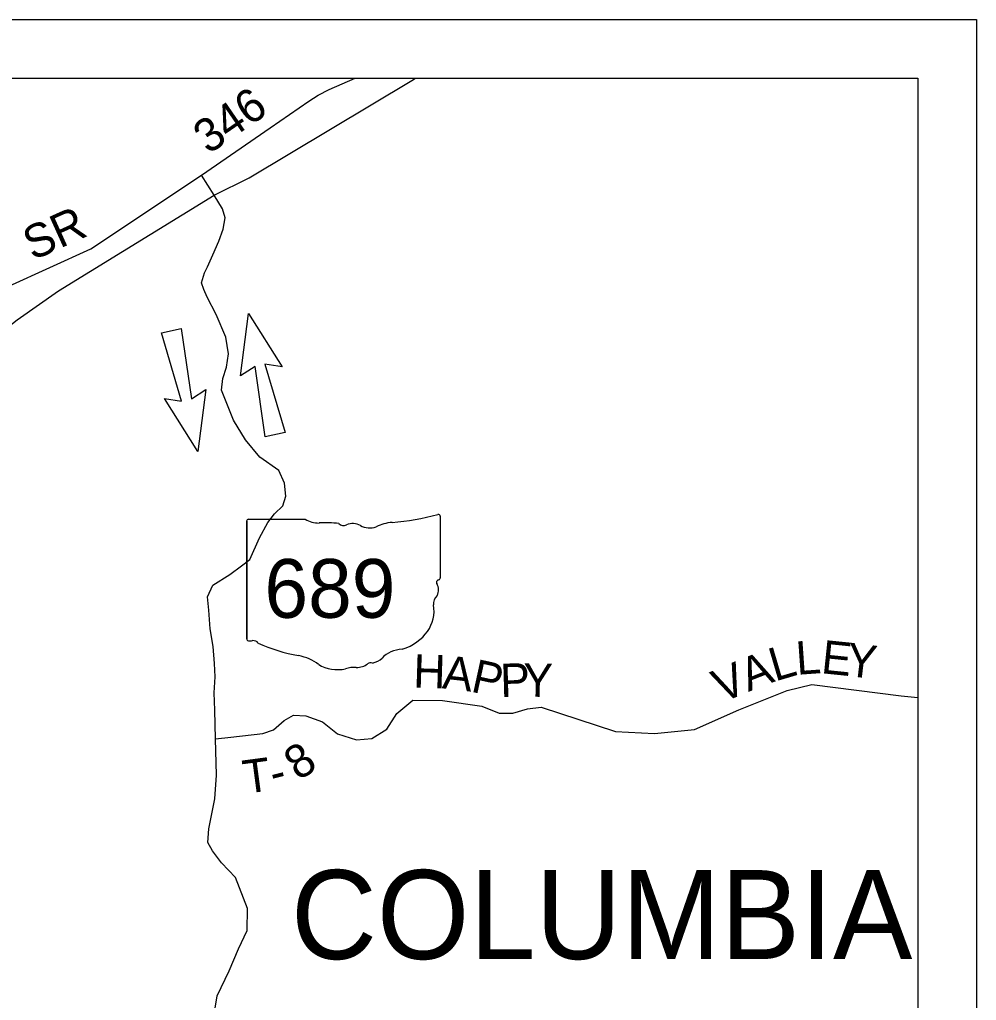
# Model space of a CAD drawing. Extents: x -15 to 405, y -40 to 87.
# Drawn here: x 13.566 to 15.195, y -20.703 to -19.033 of the extents above; entities that cross this region are included whole.
import ezdxf

# ---------------------------------------------------------------- set-up
doc = ezdxf.new("R2010")
doc.units = 0
for name, color, linetype in [('GM_P_State_Location', 7, 'Continuous'), ('GM_X_County_Road_Text', 7, 'Continuous'), ('GM_X_Minor_Lake', 7, 'Continuous'), ('GM_X_Minor_River', 7, 'Continuous'), ('GM_X_State_Location', 7, 'Continuous'), ('GM_X_Township', 7, 'Continuous'), ('GM_X_Township_Subdivision', 7, 'Continuous'), ('GM_X_Township_Text', 7, 'Continuous')]:
    doc.layers.add(name, color=color, linetype=linetype)

msp = doc.modelspace()

# ---------------------------------------------------------------- linework, layer by layer
at = {"layer": 'GM_P_State_Location'}
msp.add_lwpolyline([(13.899, -20.2578), (13.9252, -20.2551), (13.9795, -20.2487), (13.9981, -20.2429), (14.0163, -20.227), (14.0319, -20.2179), (14.0531, -20.2186), (14.0816, -20.2292), (14.1067, -20.2493), (14.139, -20.2596), (14.1656, -20.2573), (14.1906, -20.2413), (14.2081, -20.2151), (14.235, -20.1923), (14.2859, -20.1926), (14.3528, -20.2025), (14.382, -20.2142), (14.4055, -20.2142), (14.4306, -20.2066), (14.4538, -20.2039), (14.5803, -20.2453), (14.6467, -20.249), (14.7147, -20.2421), (14.7902, -20.2083), (14.8726, -20.1756), (14.9148, -20.1653), (15.0667, -20.185), (15.0949, -20.1876)], dxfattribs=at)
at = {"layer": 'GM_X_State_Location'}
for p, q in [((13.9417, -19.6398), (13.9555, -19.5337)), ((13.9555, -19.5337), (14.0124, -19.6244)), ((13.8071, -19.5664), (13.8407, -19.559)), ((13.8407, -19.559), (13.8582, -19.6789)), ((13.8412, -19.6826), (13.8071, -19.5664)), ((13.9665, -19.6237), (13.9417, -19.6398)), ((13.9839, -19.7436), (13.9665, -19.6237)), ((14.0124, -19.6244), (13.9834, -19.6199)), ((13.9834, -19.6199), (14.0176, -19.7362)), ((13.8582, -19.6789), (13.8828, -19.6628)), ((13.8828, -19.6628), (13.869, -19.7688)), ((13.869, -19.7688), (13.8123, -19.6781)), ((13.8123, -19.6781), (13.8412, -19.6826)), ((14.0176, -19.7362), (13.9839, -19.7436))]:
    msp.add_line(p, q, dxfattribs=at)
for points in [[(13.8967, -19.332), (13.9565, -19.3025), (14.2335, -19.1366), (14.2396, -19.133)], [(12.6518, -19.9444), (12.9237, -19.926), (12.9545, -19.9221), (13.061, -19.9087), (13.1311, -19.8877), (13.1868, -19.8591), (13.2312, -19.8256), (13.3134, -19.756), (13.4914, -19.599), (13.5612, -19.5446), (13.632, -19.4947), (13.8967, -19.332)], [(13.8853, -19.4541), (13.8853, -19.4541), (13.8946, -19.4335), (13.905, -19.4102), (13.9123, -19.3899), (13.9155, -19.3706), (13.9112, -19.3554), (13.8967, -19.332)], [(13.8955, -20.7337), (13.9019, -20.6957), (13.9223, -20.6529), (13.9385, -20.6156), (13.953, -20.5843), (13.9537, -20.547), (13.9329, -20.4941), (13.9095, -20.4693), (13.894, -20.449), (13.8863, -20.4343), (13.8875, -20.4111), (13.8979, -20.3601), (13.9009, -20.3198), (13.899, -20.2578), (13.898, -20.209), (13.8966, -20.1794), (13.8985, -20.1521), (13.8975, -20.1297), (13.8949, -20.1008), (13.89, -20.0705), (13.8877, -20.039), (13.8855, -20.0159), (13.8944, -19.9964), (13.9238, -19.9779), (13.9434, -19.9632), (13.9577, -19.9524), (13.974, -19.9154), (13.9885, -19.8894), (13.9997, -19.8745), (14.0136, -19.8614), (14.0187, -19.8447), (14.0165, -19.8227), (14.0072, -19.8008), (13.9746, -19.778), (13.95, -19.749), (13.9298, -19.7151), (13.915, -19.6784), (13.9091, -19.6641), (13.9115, -19.6443), (13.9181, -19.6249), (13.9213, -19.6025), (13.9168, -19.5737), (13.9004, -19.5355), (13.8848, -19.5057), (13.879, -19.4925), (13.8754, -19.4811), (13.8806, -19.4644), (13.8853, -19.4541)]]:
    msp.add_lwpolyline(points, dxfattribs=at)
at = {"layer": 'GM_X_Township'}
for p, q in [((8.1949, -19.033), (15.1949, -19.033)), ((15.1949, -19.033), (15.1949, -26.033)), ((8.2949, -19.133), (15.0949, -19.133)), ((15.0949, -19.133), (15.0949, -25.933))]:
    msp.add_line(p, q, dxfattribs=at)
at = {"layer": 'GM_X_Township_Subdivision'}
for p, q in [((13.9522, -19.8874), (13.9522, -20.0875)), ((13.9522, -20.0875), (13.9522, -19.8874)), ((13.9522, -20.0875), (13.9522, -19.8874)), ((13.9554, -19.884), (14.0519, -19.884)), ((14.2817, -19.879), (14.2817, -19.9837)), ((14.2817, -19.9837), (14.2817, -19.9837))]:
    msp.add_line(p, q, dxfattribs=at)
for centre, major_axis, start_param, end_param in [((14.1643, -19.6112), (0.3495, 0), 4.814394, 5.042369), ((14.2781, -19.8786), (0.00367, 0), 6.141152, 7.989035), ((13.9559, -19.887), (0.00382, 0), 1.712693, 3.28349), ((14.0749, -19.8608), (0.037, 0), 4.042523, 4.731795), ((14.0872, -19.9963), (0.133, 0), 1.404758, 1.657858), ((14.1174, -19.886), (0.0107, 0), 3.836095, 5.185415), ((14.1331, -19.9091), (0.0222, 0), 0.950623, 2.079405), ((14.2089, -19.9451), (0.0703, 0), 1.699011, 2.107814), ((14.1617, -19.8774), (0.0267, 0), 4.081561, 5.145723), ((14.2809, -19.9914), (0.00568, 0), 1.883978, 3.671073), ((14.2448, -20.0046), (0.0341, 0), 5.934695, 6.695948), ((14.2778, -19.9841), (0.00393, 0), 5.05454, 6.418171), ((14.2949, -20.0275), (0.0248, 0), 2.387724, 3.262537), ((14.1839, -20.0408), (0.0874, 0), 5.101752, 6.440018), ((13.956, -20.088), (0.00385, 0), 3.00124, 4.508301), ((13.9566, -20.0675), (0.0294, 0), 4.665946, 4.897461), ((13.9626, -20.0991), (0.0106, 0), 0.519207, 1.627899), ((14.0964, -19.9193), (0.2524, 0), 4.195997, 4.488961), ((14.2208, -20.1437), (0.0479, 0), 1.647645, 2.488434), ((14.0211, -20.1775), (0.079, 0), 0.823519, 1.323587), ((14.1633, -20.1345), (0.00752, 0), 1.147584, 2.315152), ((14.1601, -20.1069), (0.0282, 0), 4.937069, 5.64225), ((14.1066, -20.1001), (0.0501, 0), 4.026481, 4.996735), ((14.1355, -20.1693), (0.0412, 0), 1.495662, 1.94098), ((14.1392, -20.1151), (0.0267, 0), 4.691044, 5.507374)]:
    msp.add_ellipse(centre, major_axis=major_axis, ratio=0.8, start_param=start_param, end_param=end_param, dxfattribs=at)
at = {"layer": 'GM_X_Township_Text'}
for points in [[(13.9922, -19.2174), (14.0582, -19.1718), (14.0741, -19.1617), (14.0927, -19.1523), (14.1368, -19.133)], [(13.5461, -19.4875), (13.547, -19.487), (13.6869, -19.4232), (13.8753, -19.2982), (13.9922, -19.2174)], [(13.8967, -19.332), (13.8753, -19.2982)]]:
    msp.add_lwpolyline(points, dxfattribs=at)

# ---------------------------------------------------------------- texts
at = {"layer": 'GM_X_County_Road_Text'}
msp.add_text('COLUMBIA', height=0.15152, rotation=0, dxfattribs=at).set_placement((14.0276, -20.633))
at = {"layer": 'GM_X_Minor_Lake'}
for s, rotation, p in [('346', 34.5788, (13.8871, -19.2634)), ('SR', 24.3048, (13.588, -19.444))]:
    msp.add_text(s, height=0.05682, rotation=rotation, dxfattribs=at).set_placement(p)
at = {"layer": 'GM_X_Minor_River'}
for s, rotation, p in [('L', 4.0618, (14.8894, -20.149)), ('E', 354.1014, (14.9292, -20.146)), ('Y', 353.1425, (14.9712, -20.1503)), ('L', 16.4369, (14.8518, -20.1605)), ('H', 358.2293, (14.2353, -20.1704)), ('A', 353.414, (14.284, -20.1718)), ('P', 347.6846, (14.3322, -20.1773)), ('V', 22.9345, (14.7608, -20.1975)), ('A', 21.3056, (14.8064, -20.1782)), ('P', 1.5322, (14.3846, -20.1869)), ('Y', 358.7723, (14.4222, -20.1859)), ('8', 33.7197, (14.0406, -20.3304)), ('T', 7.5907, (13.9496, -20.3516)), ('-', 14.0358, (13.9986, -20.3447))]:
    msp.add_text(s, height=0.0568, rotation=rotation, dxfattribs=at).set_placement(p)
at = {"layer": 'GM_X_Township_Subdivision'}
msp.add_text('689', height=0.1, dxfattribs=at).set_placement((13.9824, -20.0518))

doc.saveas('drawing.dxf')
